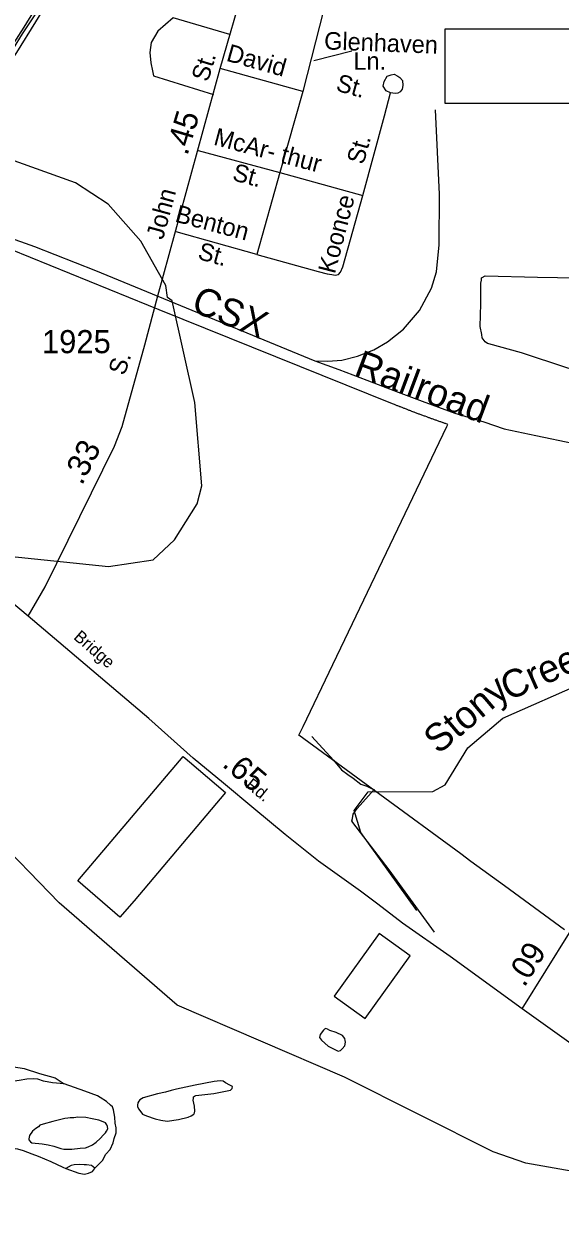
# Model space of a CAD drawing. Extents: x 2206922 to 2357709, y 510027 to 673830.
# Drawn here: x 2295085 to 2297982, y 579534 to 585963 of the extents above; entities that cross this region are included whole.
import ezdxf

# ---------------------------------------------------------------- set-up
doc = ezdxf.new("R2010")
doc.units = 0
for name, color, linetype in [('Exist Boundary Political City Limit New', 7, 'Continuous'), ('Exist Cultural Warehouse Building Footprint', 7, 'Continuous'), ('Exist Hydrographic Creek Single Shore', 7, 'Continuous'), ('Exist Hydrographic Creek Single Shore Label', 7, 'Continuous'), ('Exist Hydrographic Misc Water Feature', 7, 'Continuous'), ('Exist Railroad Mainline', 7, 'Continuous'), ('Exist Railroad Mainline Label', 7, 'Continuous'), ('Exist Railroad Siding', 7, 'Continuous'), ('Exist Road Non-System Type 51', 7, 'Continuous'), ('Exist Road Non-System Type 51 Label', 7, 'Continuous'), ('Exist Road Primary NC Attributed', 7, 'Continuous'), ('Exist Road Primary NC Label', 7, 'Continuous'), ('Exist Road Primary NC Mileage Hundredths English Label', 7, 'Continuous'), ('Exist Road Secondary Mileage Hundredths English Label', 7, 'Continuous'), ('Exist Road Secondary Type 51 Attributed', 7, 'Continuous'), ('Exist Road Secondary Type 51 Label', 7, 'Continuous'), ('Exist Road Secondary Type 51 Number Label', 7, 'Continuous'), ('Map Preparation Boundary City Limit Buffer Line', 7, 'Continuous')]:
    doc.layers.add(name, color=color, linetype=linetype)

msp = doc.modelspace()

# ---------------------------------------------------------------- linework, layer by layer
at = {"layer": 'Exist Boundary Political City Limit New'}
for points in [[(2297127.8, 583888.8), (2297123.5, 583890.6), (2297119.8, 583892.1), (2297116.5, 583893.4), (2297113.2, 583894.8), (2297109.5, 583896.3), (2297105.8, 583897.8), (2297102.2, 583899.1), (2297098, 583900.9), (2297094.8, 583902.1), (2297090.2, 583903.9), (2297086.2, 583905.6), (2297081.5, 583907.6), (2297076.5, 583909.6), (2295815.5, 584417.9), (2295759.2, 584440.4), (2295015.5, 584743.6)], [(2298004.5, 581065), (2297680.5, 581302.9), (2297500, 581435.6), (2297445.2, 581475.9), (2296570.5, 582118.3), (2296593.2, 582165.2), (2296754.5, 582500), (2296819.2, 582635.4), (2297370.2, 583786.4), (2297375.8, 583797.8), (2297371.8, 583799.1), (2297366.8, 583800.9), (2297362.5, 583802.3), (2297358.8, 583803.6), (2297355.5, 583804.8), (2297352.2, 583805.9), (2297349.2, 583806.9), (2297345.5, 583808.2), (2297341.2, 583809.7), (2297337.5, 583811), (2297333.8, 583812.3), (2297329, 583814), (2297324.2, 583815.6), (2297319.5, 583817.3), (2297315.2, 583818.8), (2297311.8, 583820.1), (2297307.8, 583821.4), (2297303, 583823.1), (2297298.8, 583824.6), (2297295.2, 583825.9), (2297291.2, 583827.2), (2297287, 583828.8), (2297283.5, 583830), (2297279.5, 583831.4), (2297275.2, 583833), (2297272.5, 583834), (2297268.2, 583835.5), (2297264.5, 583836.8), (2297261.2, 583838.1), (2297251.8, 583841.6), (2297248.2, 583842.8), (2297244.2, 583844.2), (2297239.8, 583845.9), (2297235.2, 583847.6), (2297231, 583849.2), (2297226, 583851), (2297221.5, 583852.8), (2297218.5, 583853.8), (2297214.5, 583855.3), (2297209.5, 583857.2), (2297205, 583859), (2297201.2, 583860.4), (2297197.5, 583861.9), (2297193.8, 583863.2), (2297191, 583864.3), (2297186.5, 583866), (2297181.5, 583867.9), (2297177.5, 583869.5), (2297174.5, 583870.7), (2297170, 583872.4), (2297166.2, 583873.8), (2297163, 583875.1), (2297159.2, 583876.6), (2297155.5, 583878), (2297151, 583879.8), (2297146.5, 583881.6), (2297142.5, 583883.1), (2297139.2, 583884.3), (2297134.8, 583886.1), (2297131.5, 583887.4), (2297127.8, 583888.8)], [(2295681, 581222.9), (2295603, 581133.6), (2295377, 581330.5), (2295557.5, 581544), (2295946.2, 582003.4), (2295957, 581994.2), (2295980.5, 581974.1), (2296174.5, 581808.7), (2295681, 581222.9)]]:
    msp.add_lwpolyline(points, dxfattribs=at)
at = {"layer": 'Exist Cultural Warehouse Building Footprint'}
for p, q in [((2297360.4, 585935.9), (2298328.2, 585935.9)), ((2297360.4, 585532.3), (2297360.4, 585935.9)), ((2298328.2, 585532.3), (2297360.4, 585532.3)), ((2297004.7, 581046.7), (2296760.4, 580707.1)), ((2297172.5, 580925.9), (2297004.7, 581046.7)), ((2296928.2, 580586.4), (2297172.5, 580925.9)), ((2296760.4, 580707.1), (2296928.2, 580586.4))]:
    msp.add_line(p, q, dxfattribs=at)
at = {"layer": 'Exist Hydrographic Creek Single Shore'}
for points in [[(2294949.9, 583091.7), (2295541.9, 583030.5), (2295783, 583065), (2295898.9, 583174.1), (2296021.9, 583368.5), (2296045.9, 583466.3), (2296008, 583916.3), (2295887, 584466.5), (2295862, 584483.4), (2295852.9, 584549.2), (2295717, 584788), (2295540, 584988.4), (2295363.9, 585103.5), (2294988, 585239)], [(2297207.9, 581170.1), (2296905.1, 581592.8), (2296870, 581711.5), (2296944, 581811.7), (2297294, 581814.4), (2297359.9, 581849.2), (2297482.9, 582050), (2297673, 582210.1), (2298113, 582404.6), (2298279.9, 582371.7)], [(2298305, 579714.8), (2297796, 579803.8), (2297620.1, 579866.4), (2296816.9, 580269.7), (2295914, 580658.5), (2295275.9, 581212.5), (2294898, 581600.6)]]:
    msp.add_lwpolyline(points, dxfattribs=at)
at = {"layer": 'Exist Hydrographic Misc Water Feature'}
for points in [[(2298183.4, 584588.2), (2298147.9, 584086.2), (2298139.9, 584082.1), (2298132.1, 584078), (2298123.9, 584080.1), (2298107.9, 584076), (2298018.1, 584102.9), (2297773, 584184.4), (2297596.7, 584232.9), (2297588.9, 584234.8), (2297576.6, 584244.8), (2297560.4, 584266.7), (2297558.6, 584284.4), (2297549.7, 584326.3), (2297553, 584450.3), (2297553.8, 584562.1), (2297557.7, 584578.2), (2297557.7, 584590.3), (2297561.4, 584592.2), (2297577.6, 584600.3), (2297859.4, 584593.1), (2298183.4, 584588.2)], [(2296641.4, 582111), (2296758.4, 581982.3), (2296800.9, 581930.9), (2296835.3, 581905.1), (2296863, 581885.4), (2296905.9, 581853.8), (2296937.9, 581842.2), (2296941.8, 581840.3), (2296965.8, 581828.2), (2296977.4, 581824.4)], [(2297303.1, 581053.9), (2297058, 581389.3), (2296861.4, 581645.6), (2296857.5, 581655.6), (2296859.5, 581667.4), (2296863, 581691.6), (2296885.2, 581721.5), (2296977.4, 581824.4)], [(2296686.5, 580500.4), (2296682.2, 580484.5), (2296686.7, 580476.5), (2296692.6, 580468.7), (2296729.1, 580436.8), (2296783.3, 580409.6), (2296795.4, 580413.5), (2296805.2, 580421.7), (2296818.9, 580437.9), (2296822.6, 580458), (2296821, 580468), (2296818.3, 580477.7), (2296806.4, 580493.7), (2296772, 580511.4), (2296737.9, 580521.1), (2296726, 580528.9), (2296716.2, 580532.8), (2296708.2, 580528.7), (2296704.3, 580522.9), (2296686.5, 580500.4)], [(2295808, 580178.5), (2295730.1, 580157.8), (2295712.3, 580147.5), (2295706.7, 580139.5), (2295700.2, 580131.5), (2295698.7, 580117.5), (2295698.7, 580109.4), (2295706.5, 580095.6), (2295727, 580069.9), (2295746.9, 580059.9), (2295795.1, 580044.6), (2295825.3, 580036.8), (2295859.5, 580030.9), (2295921.2, 580039.8), (2295973.1, 580052.3), (2295988.9, 580060.5), (2296003, 580068.5), (2296006.9, 580076.4), (2296009, 580086.2), (2296006.5, 580112.5), (2296000.4, 580144.3), (2296002, 580154.2), (2296002, 580162.3), (2296007.8, 580166.3), (2296013.9, 580170.2), (2296111.9, 580181.4), (2296201.5, 580198.4), (2296207.5, 580204.3), (2296211.2, 580208.2), (2296211.6, 580218.3), (2296197.2, 580226.1), (2296175.3, 580238), (2296161.1, 580247.8), (2296144.9, 580249.4), (2296113.1, 580245.3), (2296011.4, 580226.1), (2295909.7, 580205.4), (2295881.6, 580197), (2295849.7, 580188.9), (2295808, 580178.5)], [(2295307.3, 580045.9), (2295241.7, 580029.4), (2295190, 580014.9), (2295171.8, 580010.7), (2295163.8, 580000.6), (2295150, 579992.5), (2295132, 579978.2), (2295116.6, 579954.2), (2295112.7, 579936.1), (2295112.5, 579930), (2295120.7, 579920.3), (2295128.9, 579914.2), (2295185.1, 579908.6), (2295216.9, 579903), (2295246.8, 579897.2), (2295284.9, 579883.8), (2295300.9, 579879.8), (2295345.2, 579880.4), (2295388.9, 579884.8), (2295419, 579887.1), (2295433.2, 579893.1), (2295456.6, 579903.4), (2295476.7, 579917.4), (2295498.4, 579937.6), (2295516.2, 579958), (2295526.3, 579967.9), (2295531.8, 579978), (2295538.2, 579990), (2295537.6, 580002.3), (2295533.7, 580012.2), (2295525.7, 580021.9), (2295513.4, 580027.8), (2295489.6, 580037.5), (2295453.5, 580043.3), (2295419.5, 580050.9), (2295377.2, 580052.4), (2295355.7, 580050.4), (2295335.2, 580050.2), (2295323.3, 580047.9), (2295307.3, 580045.9)]]:
    msp.add_lwpolyline(points, dxfattribs=at)
at = {"layer": 'Exist Railroad Mainline'}
msp.add_line((2295808.6, 584490.5), (2296656.3, 584140.6), dxfattribs=at)
for points in [[(2295381.3, 586441.3), (2295296.9, 586292.7), (2295174.7, 586091.7), (2295086.2, 585944.9), (2294999.5, 585810.1), (2294914.7, 585681.5), (2294826.1, 585558.5), (2294735.3, 585411.8)], [(2294816.7, 585490.5), (2294893.5, 585611.1), (2294980.1, 585749.9), (2295078.7, 585908.9), (2295175.2, 586055.7)], [(2294193.2, 584621.1), (2294242.5, 584661.5), (2294242.8, 584661.7), (2294253.9, 584674.8), (2294282.3, 584708), (2294335.9, 584746.5), (2294393.5, 584787), (2294451.2, 584813.6), (2294509, 584838), (2294590.7, 584854.7), (2294678.6, 584861.6), (2294772.5, 584858.5), (2294860.7, 584847.3), (2294987, 584814.5), (2295143.4, 584760), (2295472.4, 584629.2), (2295808.6, 584490.5)], [(2296656.3, 584140.6), (2296786.7, 584093.8), (2296937.1, 584037.2), (2297107.7, 583973), (2297236.1, 583924.2), (2297412.5, 583857.8), (2297568.9, 583811.3), (2297679.3, 583774.3), (2297849.5, 583738.1), (2298057.7, 583694.1), (2298265.9, 583646.2), (2298266, 583646.1), (2299561.9, 583350), (2299569.5, 583348.2), (2299777.3, 583300.7)]]:
    msp.add_lwpolyline(points, dxfattribs=at)
at = {"layer": 'Exist Railroad Siding'}
for points in [[(2294816.7, 585490.5), (2294874.2, 585545.1), (2294885.8, 585567.1), (2295047.4, 585808.5), (2295149.9, 585973.4), (2295278, 586184.5), (2295382.4, 586345.4), (2295496.3, 586544.4), (2295582.8, 586705.2), (2295702.7, 586930.1), (2295826.3, 587161.1), (2295967.7, 587440.3), (2296124.8, 587745.6), (2296177.6, 587848.1), (2296217.3, 587892.5), (2296244.9, 587940.7), (2296282.2, 588008.9), (2296354.6, 588175.6), (2296563.6, 588695.2)], [(2296656.3, 584140.6), (2296726.2, 584139.2), (2296802.1, 584145.9), (2296887.9, 584166.7), (2296975.6, 584201.6), (2297049.2, 584244.2), (2297136.4, 584313.1), (2297221.4, 584413.7), (2297286.2, 584534.3), (2297313.4, 584622.6), (2297328.1, 584768.6), (2297329.4, 585042.5), (2297309.3, 585497.9)]]:
    msp.add_lwpolyline(points, dxfattribs=at)
at = {"layer": 'Exist Road Non-System Type 51'}
for p, q in [((2296704.8, 586041.8), (2296592.5, 585597.9)), ((2296592.5, 585597.9), (2296145.8, 585721)), ((2296592.5, 585597.9), (2296468.5, 585159.7)), ((2296027.4, 585278.6), (2296468.5, 585159.7)), ((2296468.5, 585159.7), (2296344.5, 584715.8)), ((2296468.5, 585159.7), (2296916.2, 585034.4)), ((2296344.5, 584715.8), (2295907.3, 584839.2))]:
    msp.add_line(p, q, dxfattribs=at)
for points in [[(2296197.1, 585905.4), (2295891.7, 585994.8), (2295809.5, 585924.3), (2295772.9, 585862.9), (2295765.1, 585808.1), (2295771.6, 585751.9), (2295780.7, 585708.8), (2295786, 585682.7), (2296109.6, 585581.5)], [(2297066.3, 585590), (2297042.1, 585601.7), (2297025.8, 585625.6), (2297031.8, 585651.7), (2297047.3, 585679.7), (2297069.3, 585687.9), (2297085.3, 585690.2), (2297105.3, 585680.4), (2297115.3, 585672.4), (2297129.6, 585656.5), (2297131.9, 585630.4), (2297128.1, 585610.5), (2297118.2, 585596.3), (2297104.2, 585588.2), (2297090.2, 585586.1), (2297066.3, 585590)], [(2296916.2, 585034.4), (2297032.3, 585466), (2297066.3, 585590)], [(2296344.5, 584715.8), (2296674.7, 584624.4), (2296723, 584612.6), (2296747.8, 584607.4), (2296766.1, 584604.8), (2296784.4, 584607.4), (2296796.1, 584620.4), (2296807.9, 584650.5), (2296916.2, 585034.4)], [(2295031.1, 580324.8), (2295087.9, 580315.7), (2295170.4, 580289.9), (2295254.3, 580265.4), (2295302.6, 580232.5)], [(2295302.6, 580232.5), (2295240.7, 580238.3), (2295192.3, 580248), (2295161.4, 580257.7), (2295138.2, 580259.6), (2295101.4, 580257.7), (2295060.8, 580251.9), (2295012.4, 580244.1), (2294983.4, 580236.4), (2294933.1, 580228.6), (2294880.9, 580222.8), (2294863.4, 580220.9), (2294826.7, 580211.2), (2294789.9, 580209.3), (2294791.2, 580182.2), (2294791.2, 580165.4), (2294787.3, 580139.6), (2294780.9, 580124.1), (2294768, 580103.5), (2294749.9, 580081.5), (2294728, 580066)], [(2295469, 579777.6), (2295509.6, 579818.3), (2295529, 579853.1), (2295552.2, 579878.3), (2295567.7, 579915), (2295573.5, 579938.3), (2295583.1, 579969.2), (2295583.1, 579996.3), (2295579.3, 580021.5), (2295577.3, 580052.5), (2295573.5, 580073.8), (2295569.6, 580093.1), (2295563.8, 580108.6), (2295554.1, 580118.3), (2295530.9, 580137.7), (2295498, 580158.9), (2295482.5, 580168.6), (2295414.8, 580193.8), (2295302.6, 580232.5)], [(2294718.3, 579920.8), (2294807.3, 579901.5), (2294878.9, 579889.9), (2294948.6, 579887.9), (2295000.8, 579889.9), (2295051.1, 579882.1), (2295082.1, 579872.5), (2295128.5, 579855), (2295163.3, 579841.5), (2295231, 579814.4), (2295295.4, 579782.7), (2295312.6, 579776.4)], [(2295469, 579777.6), (2295451.6, 579791.2), (2295424.5, 579795), (2295411, 579795), (2295383.9, 579797), (2295356.8, 579795), (2295341.3, 579791.2), (2295312.6, 579776.4)], [(2295312.6, 579776.4), (2295381.9, 579750.5), (2295412.9, 579744.7), (2295434.2, 579750.5), (2295455.5, 579760.2), (2295467.1, 579773.7), (2295469, 579777.6)]]:
    msp.add_lwpolyline(points, dxfattribs=at)
at = {"layer": 'Exist Road Non-System Type 51 Label'}
msp.add_lwpolyline([(2296856.9, 585815.9), (2296650.9, 585763.4)], dxfattribs=at)
at = {"layer": 'Exist Road Primary NC Attributed'}
for points in [[(2295109.1, 582760.6), (2293763.4, 583888.8), (2293734.2, 583913.3), (2293713.1, 583931.4)], [(2297777.1, 580639), (2297388.1, 580921.3), (2297130.7, 581102.6), (2296997, 581203.7), (2296924.6, 581258.4), (2296903.2, 581274.5), (2296675.8, 581436.3), (2296496.6, 581580.4), (2296327.3, 581720.8), (2296164.2, 581859.3), (2295998.9, 581993.6), (2295761, 582207.3), (2295109.1, 582760.6)], [(2298973.6, 579167.3), (2298899.2, 579331.4), (2298854.7, 579449.5), (2298775.4, 579625.6), (2298705.8, 579793.1), (2298667.1, 579864.7), (2298626.4, 579930.5), (2298566.5, 580004.1), (2298512.3, 580068), (2298299.9, 580264.1), (2297777.1, 580639)]]:
    msp.add_lwpolyline(points, dxfattribs=at)
at = {"layer": 'Exist Road Secondary Type 51 Attributed'}
for points in [[(2295809.5, 584493.6), (2296145.8, 585721), (2296408.5, 586631.4), (2296443.7, 586799.5), (2296549.4, 587135.8), (2296567.7, 587201.1), (2296756, 587779.6), (2297102.8, 588842.5), (2297171.1, 589045.3), (2297271.2, 589353.1), (2297362.5, 589635.1), (2297469.5, 589959.6), (2297516.5, 590114.3), (2297577.9, 590282.8), (2297741, 590769.2), (2297878, 591142), (2298017.7, 591537), (2298156.1, 591978.9), (2298244.3, 592237.4), (2298354.6, 592573.7)], [(2295109.1, 582760.6), (2295200, 582919.9), (2295575.2, 583680.7), (2295616.1, 583787), (2295739, 584228.7), (2295809.5, 584493.6)], [(2297777.1, 580639), (2298031.7, 581049.6)]]:
    msp.add_lwpolyline(points, dxfattribs=at)
at = {"layer": 'Map Preparation Boundary City Limit Buffer Line'}
for points in [[(2297127.8, 583888.8), (2297123.5, 583890.6), (2297119.8, 583892.1), (2297116.5, 583893.4), (2297113.2, 583894.8), (2297109.5, 583896.3), (2297105.8, 583897.8), (2297102.2, 583899.1), (2297098, 583900.9), (2297094.8, 583902.1), (2297090.2, 583903.9), (2297086.2, 583905.6), (2297081.5, 583907.6), (2297076.5, 583909.6), (2295815.5, 584417.9), (2295759.2, 584440.4), (2295015.5, 584743.6)], [(2298004.5, 581065), (2297680.5, 581302.9), (2297500, 581435.6), (2297445.2, 581475.9), (2296570.5, 582118.3), (2296593.2, 582165.2), (2296754.5, 582500), (2296819.2, 582635.4), (2297370.2, 583786.4), (2297375.8, 583797.8), (2297371.8, 583799.1), (2297366.8, 583800.9), (2297362.5, 583802.3), (2297358.8, 583803.6), (2297355.5, 583804.8), (2297352.2, 583805.9), (2297349.2, 583806.9), (2297345.5, 583808.2), (2297341.2, 583809.7), (2297337.5, 583811), (2297333.8, 583812.3), (2297329, 583814), (2297324.2, 583815.6), (2297319.5, 583817.3), (2297315.2, 583818.8), (2297311.8, 583820.1), (2297307.8, 583821.4), (2297303, 583823.1), (2297298.8, 583824.6), (2297295.2, 583825.9), (2297291.2, 583827.2), (2297287, 583828.8), (2297283.5, 583830), (2297279.5, 583831.4), (2297275.2, 583833), (2297272.5, 583834), (2297268.2, 583835.5), (2297264.5, 583836.8), (2297261.2, 583838.1), (2297251.8, 583841.6), (2297248.2, 583842.8), (2297244.2, 583844.2), (2297239.8, 583845.9), (2297235.2, 583847.6), (2297231, 583849.2), (2297226, 583851), (2297221.5, 583852.8), (2297218.5, 583853.8), (2297214.5, 583855.3), (2297209.5, 583857.2), (2297205, 583859), (2297201.2, 583860.4), (2297197.5, 583861.9), (2297193.8, 583863.2), (2297191, 583864.3), (2297186.5, 583866), (2297181.5, 583867.9), (2297177.5, 583869.5), (2297174.5, 583870.7), (2297170, 583872.4), (2297166.2, 583873.8), (2297163, 583875.1), (2297159.2, 583876.6), (2297155.5, 583878), (2297151, 583879.8), (2297146.5, 583881.6), (2297142.5, 583883.1), (2297139.2, 583884.3), (2297134.8, 583886.1), (2297131.5, 583887.4), (2297127.8, 583888.8)], [(2295681, 581222.9), (2295603, 581133.6), (2295377, 581330.5), (2295557.5, 581544), (2295946.2, 582003.4), (2295957, 581994.2), (2295980.5, 581974.1), (2296174.5, 581808.7), (2295681, 581222.9)]]:
    msp.add_lwpolyline(points, dxfattribs=at)

# ---------------------------------------------------------------- texts
at = {"layer": 'Exist Hydrographic Creek Single Shore Label'}
for s, rotation, p in [('Creek', 23.83918, (2297701.8, 582301.8)), ('Stony', 40.11423, (2297324.2, 582010.6))]:
    msp.add_text(s, height=150, rotation=rotation, dxfattribs=at).set_placement(p)
at = {"layer": 'Exist Railroad Mainline Label'}
for s, rotation, p in [('CSX', 337.71764, (2295981.8, 584413.6)), ('Railroad', 339.54248, (2296860.7, 584062.3))]:
    msp.add_text(s, height=150, rotation=rotation, dxfattribs=at).set_placement(p)
at = {"layer": 'Exist Road Non-System Type 51 Label'}
for s, rotation, p in [('Glenhaven', 357.81988, (2296705.6, 585825.1)), ('David', 344.32631, (2296173.8, 585764.3)), ('Ln.', 359.90484, (2296865.2, 585714.8)), ('St.', 344.42576, (2296765.7, 585602.9)), ('McAr- thur', 345.11444, (2296105.1, 585310.6)), ('St.', 74.33317, (2296919.1, 585198.2)), ('St.', 345.05871, (2296206.3, 585118.9)), ('Koonce', 75.43453, (2296764.9, 584607.8)), ('Benton', 345.13566, (2295897, 584894.5)), ('St.', 344.66802, (2296019.6, 584693))]:
    msp.add_text(s, height=95, rotation=rotation, dxfattribs=at).set_placement(p)
at = {"layer": 'Exist Road Primary NC Label'}
for s, rotation, p in [('Bridge', 318.93308, (2295349.8, 582641.5)), ('Rd.', 321.19593, (2296278.1, 581840))]:
    msp.add_text(s, height=65.62, rotation=rotation, dxfattribs=at).set_placement(p)
at = {"layer": 'Exist Road Primary NC Mileage Hundredths English Label'}
msp.add_text('.65', height=125, rotation=319.66361, dxfattribs=at).set_placement((2296151.1, 581953.1))
at = {"layer": 'Exist Road Secondary Mileage Hundredths English Label'}
for s, rotation, p in [('.45', 73.33278, (2295968.2, 585247)), ('.33', 62.87004, (2295398.9, 583464.6)), ('.09', 58.20141, (2297788.5, 580750.8))]:
    msp.add_text(s, height=125, rotation=rotation, dxfattribs=at).set_placement(p)
at = {"layer": 'Exist Road Secondary Type 51 Label'}
for s, rotation, p in [('St.', 72.90692, (2296079.4, 585644.9)), ('John', 74.82266, (2295836.7, 584792.1)), ('S.', 71.73449, (2295629.4, 584058))]:
    msp.add_text(s, height=95, rotation=rotation, dxfattribs=at).set_placement(p)
at = {"layer": 'Exist Road Secondary Type 51 Number Label'}
msp.add_text('1925', height=125, dxfattribs=at).set_placement((2295183, 584182.7))

doc.saveas('drawing.dxf')
